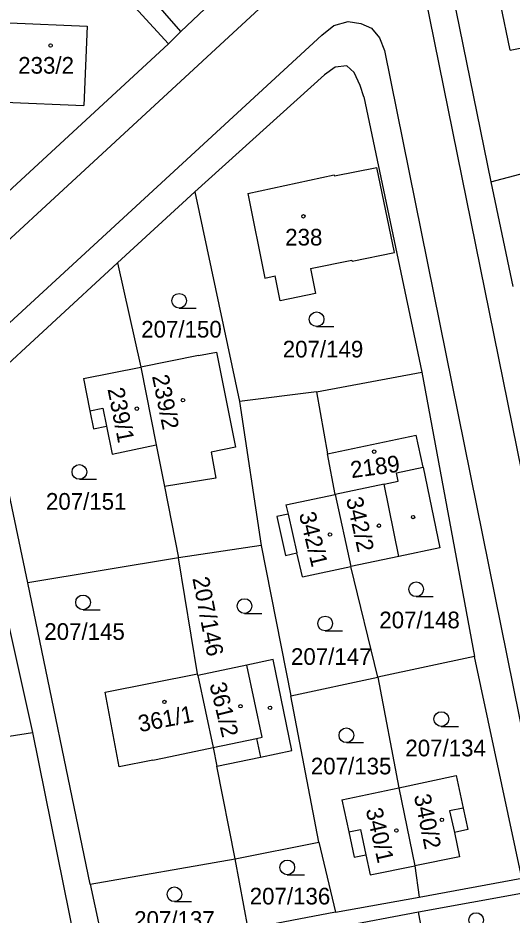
# Model space of a CAD drawing. Extents: x -735249 to -729401, y -1124843 to -1121828.
# Drawn here: x -733370.6 to -733320.2, y -1123483.1 to -1123391.6 of the extents above; entities that cross this region are included whole.
import ezdxf

# ---------------------------------------------------------------- set-up
doc = ezdxf.new("R2010")
doc.units = 0
for name, color, linetype in [('Vrstva 1', 7, 'Continuous'), ('Vrstva 18', 7, 'Continuous'), ('Vrstva 19', 7, 'Continuous'), ('Vrstva 25', 7, 'Continuous'), ('Vrstva 4', 7, 'Continuous')]:
    doc.layers.add(name, color=color, linetype=linetype)

msp = doc.modelspace()

# ---------------------------------------------------------------- linework, layer by layer
at = {"layer": 'Vrstva 1'}
for points in [[(-733176.48, -1123234.11), (-733421.95, -1123460.73)], [(-733354.01, -1123392.96), (-733360.76, -1123385.19)], [(-733355.28, -1123394.22), (-733363.3, -1123385.46)], [(-733327, -1123385.57), (-733322.39, -1123408.31)], [(-733306.61, -1123500), (-733329.53, -1123387.06)], [(-733354.01, -1123392.96), (-733349.13, -1123388.34)], [(-733320.41, -1123394.86), (-733321.38, -1123390.11)], [(-733371.48, -1123392.09), (-733363.55, -1123392.43)], [(-733363.55, -1123392.43), (-733363.9, -1123400.51)], [(-733339.63, -1123393.34), (-733338.41, -1123392.34)], [(-733338.41, -1123392.34), (-733336.92, -1123391.94)], [(-733336.92, -1123391.94), (-733335.65, -1123392.14)], [(-733335.65, -1123392.14), (-733334.57, -1123392.62)], [(-733334.57, -1123392.62), (-733333.75, -1123393.59)], [(-733411.59, -1123459.58), (-733339.63, -1123393.34)], [(-733355.28, -1123394.22), (-733354.01, -1123392.96)], [(-733320.41, -1123394.86), (-733311.56, -1123393.08)], [(-733372.09, -1123409.75), (-733355.28, -1123394.22)], [(-733333.75, -1123393.59), (-733333.22, -1123394.9)], [(-733333.22, -1123394.9), (-733311.97, -1123500)], [(-733338.25, -1123396.6), (-733339.36, -1123397.38)], [(-733337.08, -1123396.46), (-733338.25, -1123396.6)], [(-733336.34, -1123397.14), (-733337.08, -1123396.46)], [(-733335.7, -1123398.48), (-733336.34, -1123397.14)], [(-733339.36, -1123397.38), (-733352.58, -1123409.32)], [(-733335.34, -1123399.64), (-733335.7, -1123398.48)], [(-733335.34, -1123399.64), (-733329.42, -1123427.71)], [(-733371.95, -1123400.17), (-733363.9, -1123400.51)], [(-733322.39, -1123408.31), (-733311.69, -1123405.47)], [(-733338.34, -1123407.69), (-733334.02, -1123406.82)], [(-733332.22, -1123415.52), (-733334.02, -1123406.82)], [(-733347.17, -1123409.47), (-733338.36, -1123407.59)], [(-733338.36, -1123407.59), (-733338.34, -1123407.69)], [(-733322.39, -1123408.31), (-733320.14, -1123418.96)], [(-733360.48, -1123416.55), (-733352.58, -1123409.32)], [(-733352.58, -1123409.32), (-733348.02, -1123430.69)], [(-733347.17, -1123409.47), (-733345.45, -1123418.11)], [(-733336.52, -1123416.38), (-733332.22, -1123415.52)], [(-733340.79, -1123417.15), (-733336.55, -1123416.27)], [(-733336.55, -1123416.27), (-733336.52, -1123416.38)], [(-733373.9, -1123428.92), (-733360.48, -1123416.55)], [(-733360.48, -1123416.55), (-733358.08, -1123427.19)], [(-733340.79, -1123417.15), (-733340.27, -1123419.7)], [(-733345.45, -1123418.11), (-733344.37, -1123417.89)], [(-733343.86, -1123420.43), (-733344.37, -1123417.89)], [(-733340.27, -1123419.7), (-733343.86, -1123420.43)], [(-733352.22, -1123426.02), (-733358.08, -1123427.19)], [(-733352.22, -1123426.02), (-733350.37, -1123425.66)], [(-733350.37, -1123425.66), (-733348.43, -1123435.36)], [(-733363.95, -1123428.36), (-733358.08, -1123427.19)], [(-733358.08, -1123427.19), (-733356.52, -1123435.13)], [(-733340.18, -1123429.73), (-733329.42, -1123427.71)], [(-733329.42, -1123427.71), (-733324.03, -1123456.72)], [(-733369.62, -1123449.19), (-733373.9, -1123428.92)], [(-733363.95, -1123428.36), (-733363.28, -1123431.65)], [(-733340.18, -1123429.73), (-733348.02, -1123430.69)], [(-733340.18, -1123429.73), (-733339.03, -1123436.03)], [(-733348.02, -1123430.69), (-733345.82, -1123445.4)], [(-733376.53, -1123431.43), (-733369.14, -1123464.46)], [(-733363.28, -1123431.65), (-733362.91, -1123433.5)], [(-733362.91, -1123433.5), (-733361.58, -1123433.23)], [(-733361.58, -1123433.23), (-733361.01, -1123436.06)], [(-733339.03, -1123436.03), (-733329.99, -1123434.13)], [(-733329.29, -1123437.41), (-733329.99, -1123434.13)], [(-733361.01, -1123436.06), (-733356.52, -1123435.13)], [(-733356.52, -1123435.13), (-733355.68, -1123439.36)], [(-733348.43, -1123435.36), (-733350.93, -1123435.86)], [(-733350.93, -1123435.86), (-733350.45, -1123438.54)], [(-733338.27, -1123440.18), (-733339.03, -1123436.03)], [(-733332.02, -1123437.99), (-733329.29, -1123437.41)], [(-733329.29, -1123437.41), (-733327.57, -1123445.63)], [(-733331.84, -1123438.82), (-733332.02, -1123437.99)], [(-733350.45, -1123438.54), (-733355.68, -1123439.36)], [(-733333.26, -1123439.12), (-733338.27, -1123440.18)], [(-733333.26, -1123439.12), (-733331.84, -1123438.82)], [(-733355.68, -1123439.36), (-733354.24, -1123446.66)], [(-733343.28, -1123441.25), (-733338.27, -1123440.18)], [(-733338.27, -1123440.18), (-733336.68, -1123447.55)], [(-733343.28, -1123441.25), (-733343.07, -1123442.18)], [(-733343.07, -1123442.18), (-733344.23, -1123442.45)], [(-733344.23, -1123442.45), (-733343.32, -1123446.41)], [(-733345.82, -1123445.4), (-733354.24, -1123446.66)], [(-733345.82, -1123445.4), (-733342.77, -1123460.74)], [(-733327.57, -1123445.63), (-733331.75, -1123446.51)], [(-733343.32, -1123446.41), (-733342.16, -1123446.15)], [(-733341.6, -1123448.59), (-733342.16, -1123446.15)], [(-733331.75, -1123446.51), (-733336.68, -1123447.55)], [(-733354.24, -1123446.66), (-733369.62, -1123449.19)], [(-733352.31, -1123458.5), (-733354.24, -1123446.66)], [(-733341.6, -1123448.59), (-733336.68, -1123447.55)], [(-733333.91, -1123458.82), (-733336.68, -1123447.55)], [(-733363.26, -1123479.93), (-733369.62, -1123449.19)], [(-733347.27, -1123457.59), (-733352.29, -1123458.64)], [(-733344.58, -1123457.03), (-733347.27, -1123457.59)], [(-733342.69, -1123466.3), (-733344.58, -1123457.03)], [(-733324.03, -1123456.72), (-733333.91, -1123458.82)], [(-733319.21, -1123479.34), (-733324.03, -1123456.72)], [(-733361.74, -1123460.35), (-733352.31, -1123458.5)], [(-733352.29, -1123458.64), (-733352.31, -1123458.5)], [(-733352.29, -1123458.64), (-733350.72, -1123466)], [(-733342.77, -1123460.74), (-733333.91, -1123458.82)], [(-733333.91, -1123458.82), (-733331.75, -1123470.11)], [(-733360.31, -1123467.96), (-733361.74, -1123460.35)], [(-733339.92, -1123475.67), (-733342.77, -1123460.74)], [(-733383.9, -1123466.79), (-733369.14, -1123464.46)], [(-733369.14, -1123464.46), (-733363.48, -1123492.37)], [(-733355.72, -1123467.04), (-733350.72, -1123466)], [(-733350.72, -1123466), (-733350.34, -1123467.91)], [(-733345.89, -1123466.97), (-733342.69, -1123466.3)], [(-733356.88, -1123467.28), (-733360.31, -1123467.96)], [(-733356.88, -1123467.28), (-733355.72, -1123467.04)], [(-733350.34, -1123467.91), (-733345.89, -1123466.97)], [(-733348.48, -1123477.35), (-733350.34, -1123467.91)], [(-733331.75, -1123470.11), (-733325.92, -1123468.87)], [(-733325.92, -1123468.87), (-733325.2, -1123472.17)], [(-733337.57, -1123471.35), (-733331.75, -1123470.11)], [(-733331.75, -1123470.11), (-733330.12, -1123478.08)], [(-733337.57, -1123471.35), (-733336.88, -1123474.61)], [(-733325.2, -1123472.17), (-733324.73, -1123474.36)], [(-733336.88, -1123474.61), (-733336.33, -1123477.18)], [(-733324.73, -1123474.36), (-733326.1, -1123474.66)], [(-733326.1, -1123474.66), (-733325.56, -1123477.16)], [(-733348.48, -1123477.35), (-733339.92, -1123475.67)], [(-733339.92, -1123475.67), (-733338.22, -1123482.8)], [(-733363.26, -1123479.93), (-733348.48, -1123477.35)], [(-733347.14, -1123484.51), (-733348.48, -1123477.35)], [(-733336.33, -1123477.18), (-733335.13, -1123476.93)], [(-733335.13, -1123476.93), (-733334.69, -1123479)], [(-733325.56, -1123477.16), (-733330.12, -1123478.08)], [(-733334.69, -1123479), (-733330.12, -1123478.08)], [(-733330.12, -1123478.08), (-733329.68, -1123481.26)], [(-733329.68, -1123481.26), (-733319.21, -1123479.34)], [(-733363.26, -1123479.93), (-733361.74, -1123487.05)], [(-733338.22, -1123482.8), (-733329.68, -1123481.26)], [(-733329.76, -1123482.76), (-733318.88, -1123480.79)], [(-733338.22, -1123482.8), (-733347.14, -1123484.51)], [(-733338.04, -1123484.31), (-733329.76, -1123482.76)], [(-733328.53, -1123489.44), (-733329.76, -1123482.76)]]:
    msp.add_lwpolyline(points, dxfattribs=at)
at = {"layer": 'Vrstva 25'}
for points in [[(-733354.18, -1123421.18), (-733352.43, -1123421.18)], [(-733340.16, -1123423.06), (-733338.41, -1123423.06)], [(-733364.36, -1123438.64), (-733362.61, -1123438.64)], [(-733330, -1123450.61), (-733328.25, -1123450.61)], [(-733363.98, -1123451.95), (-733362.23, -1123451.95)], [(-733347.51, -1123452.32), (-733345.76, -1123452.32)], [(-733339.28, -1123454.1), (-733337.53, -1123454.1)], [(-733327.43, -1123463.85), (-733325.68, -1123463.85)], [(-733337.12, -1123465.5), (-733335.37, -1123465.5)], [(-733343.15, -1123478.98), (-733341.4, -1123478.98)], [(-733354.66, -1123481.72), (-733352.91, -1123481.72)]]:
    msp.add_lwpolyline(points, dxfattribs=at)
for centre, radius in [((-733367.3, -1123394.39), 0.175), ((-733341.5, -1123411.81), 0.175), ((-733354.18, -1123420.43), 0.75), ((-733340.16, -1123422.31), 0.75), ((-733353.79, -1123430.57), 0.175), ((-733358.5, -1123431.43), 0.175), ((-733334.28, -1123435.82), 0.175), ((-733364.36, -1123437.89), 0.75), ((-733330.31, -1123442.49), 0.175), ((-733333.8, -1123443.37), 0.175), ((-733338.79, -1123444.27), 0.175), ((-733330, -1123449.86), 0.75), ((-733363.98, -1123451.2), 0.75), ((-733347.51, -1123451.57), 0.75), ((-733339.28, -1123453.35), 0.75), ((-733355.68, -1123461.35), 0.175), ((-733347.92, -1123461.79), 0.175), ((-733344.91, -1123461.95), 0.175), ((-733327.43, -1123463.1), 0.75), ((-733337.12, -1123464.75), 0.75), ((-733327.37, -1123473.38), 0.175), ((-733332.01, -1123474.46), 0.175), ((-733343.15, -1123478.23), 0.75), ((-733354.66, -1123480.97), 0.75), ((-733323.88, -1123483.6), 0.75)]:
    msp.add_circle(centre, radius, dxfattribs=at)
at = {"layer": 'Vrstva 4'}
for points in [[(-733363.28, -1123431.65), (-733361.96, -1123431.38)], [(-733361.96, -1123431.38), (-733361.58, -1123433.23)], [(-733331.75, -1123446.51), (-733333.26, -1123439.12)], [(-733343.07, -1123442.18), (-733342.16, -1123446.15)], [(-733345.7, -1123464.95), (-733347.27, -1123457.59)], [(-733350.72, -1123466), (-733346.28, -1123465.07)], [(-733346.28, -1123465.07), (-733345.7, -1123464.95)], [(-733346.28, -1123465.07), (-733345.89, -1123466.97)], [(-733325.2, -1123472.17), (-733326.58, -1123472.47)], [(-733326.58, -1123472.47), (-733326.1, -1123474.66)], [(-733336.88, -1123474.61), (-733335.68, -1123474.36)], [(-733335.68, -1123474.36), (-733335.13, -1123476.93)]]:
    msp.add_lwpolyline(points, dxfattribs=at)

# ---------------------------------------------------------------- texts
at = {"layer": 'Vrstva 18'}
for s, p in [('207/150', (-733358.05, -1123424.18)), ('207/149', (-733343.61, -1123426.21)), ('207/151', (-733367.77, -1123441.74)), ('207/148', (-733333.76, -1123453.84)), ('207/145', (-733367.94, -1123455.02)), ('207/147', (-733342.77, -1123457.57)), ('207/134', (-733331.1, -1123466.9)), ('207/135', (-733340.74, -1123468.74)), ('207/136', (-733346.98, -1123482.01)), ('207/137', (-733358.77, -1123484.39))]:
    msp.add_text(s, height=1.7, dxfattribs=at).set_placement(p)
msp.add_text('207/146', height=1.7, rotation=280.90223, dxfattribs=at).set_placement((-733352.836, -1123448.738))
at = {"layer": 'Vrstva 19'}
for s, p in [('233/2', (-733370.6, -1123397.26)), ('238', (-733343.36, -1123414.79))]:
    msp.add_text(s, height=1.7, dxfattribs=at).set_placement(p)
for s, rotation, p in [('239/2', 281.40224, (-733356.955, -1123428.116)), ('239/1', 281.20224, (-733361.495, -1123429.437)), ('2189', 7.70006, (-733336.589, -1123438.526)), ('342/2', 282.60225, (-733337.162, -1123440.631)), ('342/1', 283.60226, (-733341.969, -1123442.167)), ('361/2', 283.70226, (-733351.099, -1123459.556)), ('361/1', 10.90009, (-733358.192, -1123464.436)), ('340/2', 281.60224, (-733330.234, -1123470.915)), ('340/1', 282.70225, (-733335.151, -1123472.341))]:
    msp.add_text(s, height=1.7, rotation=rotation, dxfattribs=at).set_placement(p)

doc.saveas('drawing.dxf')
